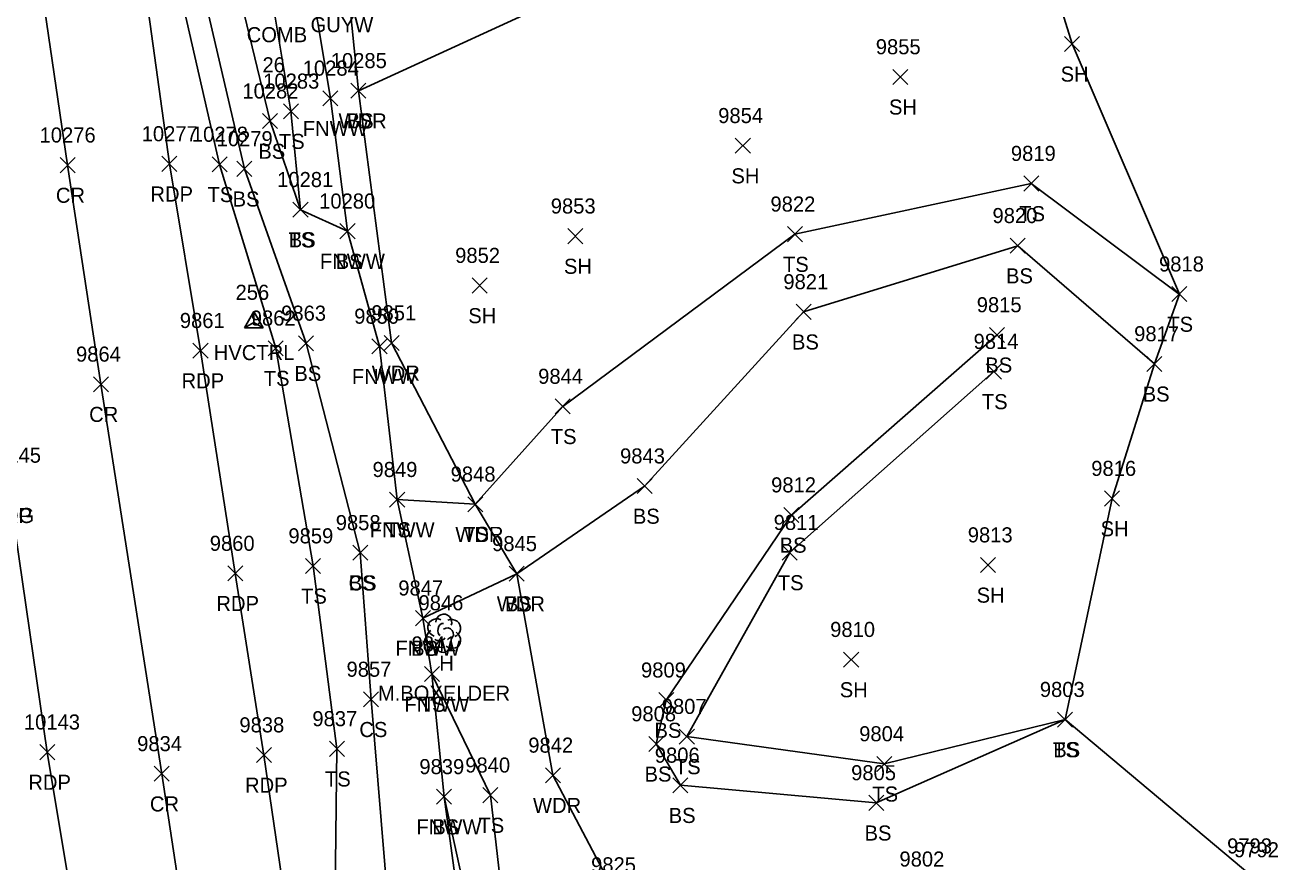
# Model space of a CAD drawing. Extents: x 1439173 to 1457902, y 641926 to 659889.
# Drawn here: x 1448174.4 to 1448340.6, y 646968.8 to 647079.9 of the extents above; entities that cross this region are included whole.
import ezdxf

# ---------------------------------------------------------------- set-up
doc = ezdxf.new("R2010")
doc.units = 0
for name, color, linetype in [('C_A', 7, 'Continuous'), ('C_I', 7, 'Continuous'), ('CPSM', 7, 'Continuous'), ('L_A', 7, 'Continuous'), ('L_C', 7, 'Continuous'), ('L_I', 7, 'Continuous'), ('L_TIC', 7, 'Continuous'), ('LAWA', 7, 'Continuous'), ('LELB', 7, 'Continuous'), ('LFNC', 7, 'Continuous'), ('LSOGP', 7, 'Continuous'), ('LTD', 7, 'Continuous'), ('P_A', 7, 'Continuous'), ('P_I', 7, 'Continuous'), ('P_TIC', 7, 'Continuous'), ('PET', 7, 'Continuous'), ('PRC', 7, 'Continuous'), ('R_A', 7, 'Continuous'), ('R_I', 7, 'Continuous'), ('U_A', 7, 'Continuous'), ('U_C', 7, 'Continuous')]:
    doc.layers.add(name, color=color, linetype=linetype)

msp = doc.modelspace()

# ---------------------------------------------------------------- linework, layer by layer
at = {"layer": 'CPSM'}
for p, q in [((1448203.49, 647039.69), (1448204.74, 647041.86)), ((1448205.99, 647039.69), (1448204.74, 647041.86)), ((1448204.74, 647040.41), (1448204.74, 647041.86)), ((1448203.49, 647039.69), (1448204.74, 647040.41)), ((1448203.49, 647039.69), (1448205.99, 647039.69)), ((1448204.74, 647040.41), (1448204.74, 647040.41)), ((1448204.74, 647040.41), (1448205.99, 647039.69))]:
    msp.add_line(p, q, dxfattribs=at)
at = {"layer": 'L_TIC'}
for points in [[(1448312.27, 647076.36), (1448314.27, 647078.36)], [(1448314.27, 647076.36), (1448312.27, 647078.36)], [(1448289.5, 647071.99), (1448291.5, 647073.99)], [(1448291.5, 647071.99), (1448289.5, 647073.99)], [(1448213.9, 647069.15), (1448215.9, 647071.15)], [(1448215.9, 647069.15), (1448213.9, 647071.15)], [(1448217.62, 647070.15), (1448219.62, 647072.15)], [(1448219.62, 647070.15), (1448217.62, 647072.15)], [(1448217.62, 647070.15), (1448219.62, 647072.15)], [(1448219.62, 647070.15), (1448217.62, 647072.15)], [(1448205.9, 647066.12), (1448207.9, 647068.12)], [(1448207.9, 647066.12), (1448205.9, 647068.12)], [(1448208.66, 647067.43), (1448210.66, 647069.43)], [(1448210.66, 647067.43), (1448208.66, 647069.43)], [(1448268.6, 647062.86), (1448270.6, 647064.86)], [(1448270.6, 647062.86), (1448268.6, 647064.86)], [(1448199.2, 647060.38), (1448201.2, 647062.38)], [(1448201.2, 647060.38), (1448199.2, 647062.38)], [(1448202.49, 647059.79), (1448204.49, 647061.79)], [(1448204.49, 647059.79), (1448202.49, 647061.79)], [(1448306.86, 647057.84), (1448308.86, 647059.84)], [(1448308.86, 647057.84), (1448306.86, 647059.84)], [(1448209.94, 647054.37), (1448211.94, 647056.37)], [(1448211.94, 647054.37), (1448209.94, 647056.37)], [(1448209.94, 647054.37), (1448211.94, 647056.37)], [(1448211.94, 647054.37), (1448209.94, 647056.37)], [(1448216.17, 647051.52), (1448218.17, 647053.52)], [(1448218.17, 647051.52), (1448216.17, 647053.52)], [(1448216.17, 647051.52), (1448218.17, 647053.52)], [(1448218.17, 647051.52), (1448216.17, 647053.52)], [(1448246.39, 647050.86), (1448248.39, 647052.86)], [(1448248.39, 647050.86), (1448246.39, 647052.86)], [(1448275.52, 647051.12), (1448277.52, 647053.12)], [(1448277.52, 647051.12), (1448275.52, 647053.12)], [(1448305.07, 647049.59), (1448307.07, 647051.59)], [(1448307.07, 647049.59), (1448305.07, 647051.59)], [(1448233.71, 647044.31), (1448235.71, 647046.31)], [(1448235.71, 647044.31), (1448233.71, 647046.31)], [(1448326.5, 647043.17), (1448328.5, 647045.17)], [(1448328.5, 647043.17), (1448326.5, 647045.17)], [(1448276.67, 647040.82), (1448278.67, 647042.82)], [(1448278.67, 647040.82), (1448276.67, 647042.82)], [(1448302.33, 647037.76), (1448304.33, 647039.76)], [(1448304.33, 647037.76), (1448302.33, 647039.76)], [(1448206.65, 647035.99), (1448208.65, 647037.99)], [(1448208.65, 647035.99), (1448206.65, 647037.99)], [(1448210.68, 647036.64), (1448212.68, 647038.64)], [(1448212.68, 647036.64), (1448210.68, 647038.64)], [(1448220.41, 647036.24), (1448222.41, 647038.24)], [(1448222.41, 647036.24), (1448220.41, 647038.24)], [(1448222.02, 647036.69), (1448224.02, 647038.69)], [(1448224.02, 647036.69), (1448222.02, 647038.69)], [(1448301.9, 647032.9), (1448303.9, 647034.9)], [(1448303.9, 647032.9), (1448301.9, 647034.9)], [(1448323.2, 647033.91), (1448325.2, 647035.91)], [(1448325.2, 647033.91), (1448323.2, 647035.91)], [(1448244.72, 647028.27), (1448246.72, 647030.27)], [(1448246.72, 647028.27), (1448244.72, 647030.27)], [(1448255.58, 647017.7), (1448257.58, 647019.7)], [(1448257.58, 647017.7), (1448255.58, 647019.7)], [(1448317.57, 647016.05), (1448319.57, 647018.05)], [(1448319.57, 647016.05), (1448317.57, 647018.05)], [(1448222.76, 647015.9), (1448224.76, 647017.9)], [(1448224.76, 647015.9), (1448222.76, 647017.9)], [(1448222.76, 647015.9), (1448224.76, 647017.9)], [(1448224.76, 647015.9), (1448222.76, 647017.9)], [(1448233.11, 647015.29), (1448235.11, 647017.29)], [(1448235.11, 647015.29), (1448233.11, 647017.29)], [(1448233.11, 647015.29), (1448235.11, 647017.29)], [(1448235.11, 647015.29), (1448233.11, 647017.29)], [(1448275.05, 647013.86), (1448277.05, 647015.86)], [(1448277.05, 647013.86), (1448275.05, 647015.86)], [(1448217.87, 647008.85), (1448219.87, 647010.85)], [(1448219.87, 647008.85), (1448217.87, 647010.85)], [(1448217.87, 647008.85), (1448219.87, 647010.85)], [(1448219.87, 647008.85), (1448217.87, 647010.85)], [(1448274.83, 647008.88), (1448276.83, 647010.88)], [(1448276.83, 647008.88), (1448274.83, 647010.88)], [(1448211.6, 647007.1), (1448213.6, 647009.1)], [(1448213.6, 647007.1), (1448211.6, 647009.1)], [(1448238.61, 647006.07), (1448240.61, 647008.07)], [(1448240.61, 647006.07), (1448238.61, 647008.07)], [(1448238.61, 647006.07), (1448240.61, 647008.07)], [(1448240.61, 647006.07), (1448238.61, 647008.07)], [(1448301.13, 647007.23), (1448303.13, 647009.23)], [(1448303.13, 647007.23), (1448301.13, 647009.23)], [(1448226.17, 647000.18), (1448228.17, 647002.18)], [(1448228.17, 647000.18), (1448226.17, 647002.18)], [(1448226.17, 647000.18), (1448228.17, 647002.18)], [(1448228.17, 647000.18), (1448226.17, 647002.18)], [(1448282.97, 646994.68), (1448284.97, 646996.68)], [(1448284.97, 646994.68), (1448282.97, 646996.68)], [(1448227.36, 646992.76), (1448229.36, 646994.76)], [(1448229.36, 646992.76), (1448227.36, 646994.76)], [(1448227.36, 646992.76), (1448229.36, 646994.76)], [(1448229.36, 646992.76), (1448227.36, 646994.76)], [(1448219.3, 646989.4), (1448221.3, 646991.4)], [(1448221.3, 646989.4), (1448219.3, 646991.4)], [(1448258.45, 646989.3), (1448260.45, 646991.3)], [(1448260.45, 646989.3), (1448258.45, 646991.3)], [(1448311.34, 646986.72), (1448313.34, 646988.72)], [(1448313.34, 646986.72), (1448311.34, 646988.72)], [(1448311.34, 646986.72), (1448313.34, 646988.72)], [(1448313.34, 646986.72), (1448311.34, 646988.72)], [(1448261.18, 646984.47), (1448263.18, 646986.47)], [(1448263.18, 646984.47), (1448261.18, 646986.47)], [(1448214.77, 646982.84), (1448216.77, 646984.84)], [(1448216.77, 646982.84), (1448214.77, 646984.84)], [(1448257.13, 646983.49), (1448259.13, 646985.49)], [(1448259.13, 646983.49), (1448257.13, 646985.49)], [(1448287.37, 646980.84), (1448289.37, 646982.84)], [(1448289.37, 646980.84), (1448287.37, 646982.84)], [(1448243.41, 646979.33), (1448245.41, 646981.33)], [(1448245.41, 646979.33), (1448243.41, 646981.33)], [(1448260.33, 646978), (1448262.33, 646980)], [(1448262.33, 646978), (1448260.33, 646980)], [(1448228.97, 646976.48), (1448230.97, 646978.48)], [(1448230.97, 646976.48), (1448228.97, 646978.48)], [(1448228.97, 646976.48), (1448230.97, 646978.48)], [(1448230.97, 646976.48), (1448228.97, 646978.48)], [(1448235.13, 646976.69), (1448237.13, 646978.69)], [(1448237.13, 646976.69), (1448235.13, 646978.69)], [(1448286.31, 646975.67), (1448288.31, 646977.67)], [(1448288.31, 646975.67), (1448286.31, 646977.67)]]:
    msp.add_lwpolyline(points, dxfattribs=at)
at = {"layer": 'LAWA'}
msp.add_lwpolyline([(1448252.74, 646964.45), (1448244.41, 646980.33), (1448239.61, 647007.07), (1448234.11, 647016.29), (1448223.02, 647037.69), (1448218.62, 647071.15), (1448216.86, 647088.6), (1448207.36, 647130.97), (1448199.17, 647181.24), (1448193.67, 647208.92), (1448186.25, 647244.22), (1448179.11, 647260.06), (1448172.19, 647307.19), (1448170.39, 647338.13), (1448178.65, 647355.2), (1448177, 647360), (1448205.87, 647370.15), (1448233.43, 647375.45), (1448265.34, 647384.47)], dxfattribs=at)
at = {"layer": 'LELB'}
for points in [[(1448218.87, 647009.85), (1448211.68, 647037.64), (1448203.49, 647060.79), (1448197.21, 647087.75), (1448189.33, 647126.51), (1448182.07, 647178.19), (1448178.74, 647211.52), (1448173.35, 647241.59), (1448171.13, 647262.36), (1448164.91, 647306.09), (1448160.17, 647352.33), (1448163.48, 647366.25), (1448176.17, 647372.56), (1448202.92, 647379.54), (1448231.83, 647385.8), (1448264.27, 647391.23)], [(1448318.72, 646901.59), (1448306.78, 646890.81), (1448285.86, 646882.18), (1448254.29, 646874), (1448240.89, 646872.84), (1448231.87, 646877.99), (1448226.58, 646889.32), (1448218.83, 646925.91), (1448215.41, 646953.32), (1448215.77, 646983.84), (1448212.6, 647008.1), (1448207.65, 647036.99), (1448200.2, 647061.38), (1448194.24, 647087.53), (1448187.46, 647126.05), (1448180.2, 647177.73), (1448176.03, 647211.44), (1448169.68, 647241.35), (1448170.26, 647265.12), (1448159.72, 647304.88), (1448154.05, 647351.77), (1448157.7, 647368.86)], [(1448218.62, 647071.15), (1448249.11, 647085.15), (1448271.96, 647101.94), (1448292.69, 647117.81), (1448285.94, 647138.94), (1448274.14, 647148.52), (1448257.5, 647170.53), (1448232.49, 647182.05), (1448227.15, 647217.23), (1448217.52, 647249.71), (1448228.28, 647266.65), (1448235.54, 647283.93)], [(1448210.94, 647055.37), (1448209.66, 647068.43), (1448206.34, 647088.38), (1448198.01, 647129.14), (1448188.95, 647179.89), (1448182.54, 647211.73), (1448181.13, 647243.91), (1448179.11, 647260.06)], [(1448217.17, 647052.52), (1448210.94, 647055.37), (1448206.9, 647067.12), (1448201.79, 647088.34), (1448193.42, 647127.09), (1448185.48, 647178.42), (1448182.54, 647211.73)], [(1448327.5, 647044.17), (1448307.86, 647058.84), (1448276.52, 647052.12), (1448245.72, 647029.27), (1448234.11, 647016.29), (1448223.76, 647016.9)], [(1448324.2, 647034.91), (1448306.07, 647050.59), (1448277.67, 647041.82), (1448256.58, 647018.7), (1448239.61, 647007.07), (1448227.17, 647001.18)], [(1448312.34, 646987.72), (1448287.31, 646976.67), (1448261.33, 646979), (1448258.13, 646984.49), (1448259.45, 646990.3), (1448276.05, 647014.86), (1448303.33, 647038.76)], [(1448312.34, 646987.72), (1448288.37, 646981.84), (1448262.18, 646985.47), (1448275.83, 647009.88), (1448302.9, 647033.9)], [(1448226.61, 646931.82), (1448225.02, 646938.58), (1448223.44, 646952.41), (1448220.3, 646990.4), (1448218.87, 647009.85)], [(1448256.24, 646923.1), (1448239.41, 646929.25), (1448247.37, 646936.86), (1448259.58, 646952.04), (1448239.48, 646948.24), (1448236.13, 646977.69), (1448228.36, 646993.76)], [(1448230.38, 646934.35), (1448226.62, 646929.32), (1448240.03, 646942.04), (1448259.58, 646952.04), (1448236.78, 646946.38), (1448229.97, 646977.48)]]:
    msp.add_lwpolyline(points, dxfattribs=at)
at = {"layer": 'LFNC'}
msp.add_lwpolyline([(1448234.24, 646946.31), (1448229.97, 646977.48), (1448228.36, 646993.76), (1448227.17, 647001.18), (1448223.76, 647016.9), (1448221.41, 647037.24), (1448217.17, 647052.52), (1448214.9, 647070.15), (1448211.55, 647090.19), (1448205.12, 647130.28), (1448197.18, 647181.15), (1448191.95, 647209.92), (1448186.25, 647244.22), (1448184.16, 647260.49), (1448175.57, 647307.42), (1448170.39, 647338.13), (1448169.22, 647352.62), (1448178.65, 647355.2)], dxfattribs=at)
at = {"layer": 'LSOGP'}
msp.add_lwpolyline([(1448280.69, 647316.25), (1448287.71, 647281.98), (1448296.27, 647271.19), (1448327.69, 647222.17), (1448323.86, 647205.59), (1448326.88, 647177.66), (1448334.12, 647156.68), (1448310, 647129.78), (1448307.94, 647094.59), (1448313.27, 647077.36), (1448327.51, 647044.18), (1448324.2, 647034.91), (1448318.57, 647017.06), (1448312.34, 646987.72), (1448337.1, 646966.96)], dxfattribs=at)
at = {"layer": 'LTD'}
msp.add_line((1448229.9, 646999.22), (1448229.9, 646999.22), dxfattribs=at)
msp.add_line((1448229.9, 646999.22), (1448229.9, 646999.22), dxfattribs=at)
msp.add_arc((1448229.95, 647000.66), 1.05, 335.5272, 180.9563, dxfattribs=at)
for centre, major_axis, ratio, start_param, end_param in [((1448229.11, 646999.89), (1.21, -0.51), 0.895232, 1.570796, 4.712389), ((1448229.69, 646999.68), (-0.208, -0.792), 0.645439, 3.141593, 6.283185), ((1448230.4, 646999.06), (-0.5, 0.667), 0.989748, 3.141593, 6.283185), ((1448230.94, 646999.81), (-1.14, -0.48), 0.949671, 1.570796, 4.712389), ((1448228.82, 646998.51), (0.58, -1.04), 0.959034, 3.141593, 6.283185), ((1448229.44, 646998.47), (-0.625, -0.083), 0.423636, 0, 3.141593), ((1448230.9, 646998.39), (-1.09, 0.79), 0.841452, 1.570796, 4.712389), ((1448229.9, 646997.72), (0.26, 1.06), 0.942809, 1.570796, 4.712389)]:
    msp.add_ellipse(centre, major_axis=major_axis, ratio=ratio, start_param=start_param, end_param=end_param, dxfattribs=at)
at = {"layer": 'P_TIC'}
for points in [[(1448179.05, 647060.28), (1448181.05, 647062.28)], [(1448181.05, 647060.28), (1448179.05, 647062.28)], [(1448192.54, 647060.45), (1448194.54, 647062.45)], [(1448194.54, 647060.45), (1448192.54, 647062.45)], [(1448196.67, 647035.67), (1448198.67, 647037.67)], [(1448198.67, 647035.67), (1448196.67, 647037.67)], [(1448183.46, 647031.21), (1448185.46, 647033.21)], [(1448185.46, 647031.21), (1448183.46, 647033.21)], [(1448201.29, 647006.11), (1448203.29, 647008.11)], [(1448203.29, 647006.11), (1448201.29, 647008.11)], [(1448176.35, 646982.4), (1448178.35, 646984.4)], [(1448178.35, 646982.4), (1448176.35, 646984.4)], [(1448205.09, 646982.02), (1448207.09, 646984.02)], [(1448207.09, 646982.02), (1448205.09, 646984.02)], [(1448191.53, 646979.53), (1448193.53, 646981.53)], [(1448193.53, 646979.53), (1448191.53, 646981.53)]]:
    msp.add_lwpolyline(points, dxfattribs=at)
at = {"layer": 'PET'}
for points in [[(1448210.31, 646953.97), (1448206.09, 646983.02), (1448202.29, 647007.11), (1448197.67, 647036.67), (1448193.54, 647061.45), (1448190, 647087.35), (1448184.11, 647125.89), (1448175.09, 647177.2), (1448170.55, 647212.07), (1448165.67, 647240.9), (1448161.94, 647266.07), (1448155.64, 647304.71), (1448148.08, 647351.45), (1448141.73, 647393.81), (1448136.16, 647427.92), (1448130.19, 647464.52), (1448121.44, 647517.9)], [(1448181.56, 646957.89), (1448177.35, 646983.4), (1448172.19, 647018.8), (1448165.15, 647059.49), (1448161.58, 647085.36), (1448155.74, 647121.99), (1448148.44, 647169.9), (1448145.86, 647185.05), (1448141.04, 647215.97), (1448137.14, 647239.41), (1448132.08, 647270.58), (1448125.76, 647309.48), (1448118.43, 647352.69), (1448115.22, 647372.15), (1448111.87, 647391.34), (1448106.1, 647427.2), (1448100.59, 647462), (1448092.58, 647512.26)]]:
    msp.add_lwpolyline(points, dxfattribs=at)
at = {"layer": 'PRC'}
msp.add_lwpolyline([(1448260.65, 646552.87), (1448253.95, 646593.27), (1448247.21, 646633.9), (1448241.99, 646670.3), (1448235.28, 646711.83), (1448227.36, 646761.05), (1448221.48, 646799.15), (1448208.45, 646883.94), (1448200.39, 646928.86), (1448192.53, 646980.53), (1448184.46, 647032.21), (1448180.05, 647061.28), (1448176.23, 647087.3), (1448169.96, 647123.71), (1448163.11, 647173.92), (1448157.07, 647210.64), (1448152.13, 647238.94), (1448147.96, 647264.25), (1448141.66, 647302.84), (1448134.08, 647349.96), (1448129.97, 647375), (1448122.13, 647423.97), (1448115.84, 647462.16), (1448107.04, 647514.44)], dxfattribs=at)

# ---------------------------------------------------------------- texts
at = {"layer": 'C_A'}
msp.add_text('HVCTRL', height=2, dxfattribs=at).set_placement((1448199.43, 647035.41))
at = {"layer": 'C_I'}
msp.add_text('256', height=2, dxfattribs=at).set_placement((1448202.32, 647043.41))
at = {"layer": 'L_A'}
for s, p in [('SH', (1448311.76, 647072.36)), ('SH', (1448288.99, 647067.99)), ('WDR', (1448215.98, 647066.15)), ('BS', (1448217.06, 647066.15)), ('FNWW', (1448211.24, 647065.15)), ('TS', (1448208.07, 647063.43)), ('BS', (1448205.34, 647062.12)), ('SH', (1448268.09, 647058.86)), ('TS', (1448198.6, 647056.38)), ('BS', (1448201.93, 647055.79)), ('TS', (1448306.27, 647053.84)), ('TS', (1448209.35, 647050.37)), ('BS', (1448209.38, 647050.37)), ('BS', (1448215.61, 647047.52)), ('FNWW', (1448213.51, 647047.52)), ('SH', (1448245.88, 647046.86)), ('TS', (1448274.93, 647047.12)), ('BS', (1448304.51, 647045.59)), ('SH', (1448233.19, 647040.31)), ('TS', (1448325.91, 647039.17)), ('BS', (1448276.12, 647036.82)), ('BS', (1448210.12, 647032.64)), ('WDR', (1448220.38, 647032.69)), ('BS', (1448301.77, 647033.76)), ('TS', (1448206.06, 647031.99)), ('FNWW', (1448217.75, 647032.24)), ('BS', (1448322.64, 647029.91)), ('TS', (1448301.31, 647028.9)), ('TS', (1448244.13, 647024.27)), ('BS', (1448255.02, 647013.7)), ('FNWW', (1448220.11, 647011.9)), ('TS', (1448222.17, 647011.9)), ('WDR', (1448231.47, 647011.29)), ('TS', (1448232.52, 647011.29)), ('SH', (1448317.06, 647012.05)), ('BS', (1448274.49, 647009.86)), ('CS', (1448217.31, 647004.85)), ('BS', (1448217.31, 647004.85)), ('TS', (1448274.24, 647004.88)), ('TS', (1448211.01, 647003.1)), ('SH', (1448300.62, 647003.23)), ('WDR', (1448236.97, 647002.07)), ('BS', (1448238.05, 647002.07)), ('FNWW', (1448223.52, 646996.18)), ('BS', (1448225.61, 646996.18)), ('H', (1448229.34, 646994.22)), ('SH', (1448282.46, 646990.68)), ('FNWW', (1448224.71, 646988.76)), ('TS', (1448226.77, 646988.76)), ('CS', (1448218.74, 646985.4)), ('BS', (1448257.89, 646985.3)), ('TS', (1448310.75, 646982.72)), ('BS', (1448310.78, 646982.72)), ('BS', (1448256.57, 646979.49)), ('TS', (1448260.59, 646980.47)), ('TS', (1448214.18, 646978.84)), ('TS', (1448286.78, 646976.84)), ('WDR', (1448241.77, 646975.33)), ('BS', (1448259.77, 646974)), ('FNWW', (1448226.32, 646972.48)), ('BS', (1448228.41, 646972.48)), ('TS', (1448234.54, 646972.69)), ('BS', (1448285.75, 646971.67))]:
    msp.add_text(s, height=2, dxfattribs=at).set_placement(p)
at = {"layer": 'L_C'}
msp.add_text('M.BOXELDER', height=2, dxfattribs=at).set_placement((1448221.2, 646990.22))
at = {"layer": 'L_I'}
for s, p in [('9855', (1448287.24, 647075.99)), ('10285', (1448214.95, 647074.15)), ('10285', (1448214.95, 647074.15)), ('10284', (1448211.23, 647073.15)), ('10283', (1448205.99, 647071.43)), ('10282', (1448203.23, 647070.12)), ('9854', (1448266.34, 647066.86)), ('10278', (1448196.53, 647064.38)), ('10279', (1448199.81, 647063.79)), ('9819', (1448305.16, 647061.84)), ('10281', (1448207.84, 647058.37)), ('10281', (1448207.84, 647058.37)), ('10280', (1448213.41, 647055.52)), ('10280', (1448213.41, 647055.52)), ('9853', (1448244.13, 647054.86)), ('9822', (1448273.27, 647055.12)), ('9820', (1448302.72, 647053.59)), ('9852', (1448231.45, 647048.31)), ('9818', (1448324.81, 647047.17)), ('9821', (1448274.98, 647044.82)), ('9815', (1448300.63, 647041.76)), ('9862', (1448204.34, 647039.99)), ('9863', (1448208.37, 647040.64)), ('9850', (1448218.06, 647040.24)), ('9851', (1448220.33, 647040.69)), ('9817', (1448321.51, 647037.91)), ('9814', (1448300.21, 647036.9)), ('9844', (1448242.46, 647032.27)), ('9843', (1448253.32, 647021.7)), ('9849', (1448220.49, 647019.9)), ('9849', (1448220.49, 647019.9)), ('9848', (1448230.85, 647019.29)), ('9848', (1448230.85, 647019.29)), ('9816', (1448315.82, 647020.05)), ('9812', (1448273.36, 647017.86)), ('9858', (1448215.61, 647012.85)), ('9858', (1448215.61, 647012.85)), ('9811', (1448273.7, 647012.88)), ('9859', (1448209.33, 647011.1)), ('9813', (1448299.44, 647011.23)), ('9845', (1448236.35, 647010.07)), ('9845', (1448236.35, 647010.07)), ('9847', (1448223.91, 647004.18)), ('9847', (1448223.91, 647004.18)), ('9846', (1448226.59, 647002.22)), ('9810', (1448281.19, 646998.68)), ('9841', (1448225.67, 646996.76)), ('9841', (1448225.67, 646996.76)), ('9857', (1448217.04, 646993.4)), ('9809', (1448256.1, 646993.3)), ('9803', (1448309, 646990.72)), ('9803', (1448309, 646990.72)), ('9807', (1448258.85, 646988.47)), ('9837', (1448212.51, 646986.84)), ('9808', (1448254.8, 646987.49)), ('9804', (1448285.04, 646984.84)), ('9842', (1448241.15, 646983.33)), ('9806', (1448257.93, 646982)), ('9839', (1448226.7, 646980.48)), ('9839', (1448226.7, 646980.48)), ('9840', (1448232.79, 646980.69)), ('9805', (1448283.97, 646979.67)), ('9793', (1448333.84, 646969.96)), ('9792', (1448334.76, 646969.45)), ('9802', (1448290.38, 646968.22)), ('9825', (1448249.48, 646967.45))]:
    msp.add_text(s, height=2, dxfattribs=at).set_placement(p)
at = {"layer": 'P_A'}
for s, p in [('CR', (1448178.49, 647056.28)), ('RDP', (1448191.03, 647056.45)), ('RDP', (1448195.16, 647031.67)), ('CR', (1448182.9, 647027.21)), ('RDP', (1448169.67, 647013.8)), ('RDP', (1448199.78, 647002.11)), ('RDP', (1448174.84, 646978.4)), ('RDP', (1448203.58, 646978.02)), ('CR', (1448190.96, 646975.53))]:
    msp.add_text(s, height=2, dxfattribs=at).set_placement(p)
at = {"layer": 'P_I'}
for s, p in [('10276', (1448176.33, 647064.28)), ('10277', (1448189.87, 647064.45)), ('9861', (1448194.93, 647039.67)), ('9864', (1448181.16, 647035.21)), ('10145', (1448169.08, 647021.8)), ('9860', (1448198.9, 647010.11)), ('10143', (1448174.25, 646986.4)), ('9838', (1448202.83, 646986.02)), ('9834', (1448189.27, 646983.53))]:
    msp.add_text(s, height=2, dxfattribs=at).set_placement(p)
at = {"layer": 'R_A'}
msp.add_text('DRG', height=2, dxfattribs=at).set_placement((1448169.67, 647013.8))
at = {"layer": 'R_I'}
msp.add_text('10145', height=2, dxfattribs=at).set_placement((1448169.08, 647021.8))
at = {"layer": 'U_A'}
for s, p in [('COMB', (1448203.8, 647077.59)), ('GUYW', (1448212.27, 647078.92))]:
    msp.add_text(s, height=2, dxfattribs=at).set_placement(p)
at = {"layer": 'U_C'}
msp.add_text('26', height=2, dxfattribs=at).set_placement((1448205.89, 647073.59))

doc.saveas('drawing.dxf')
